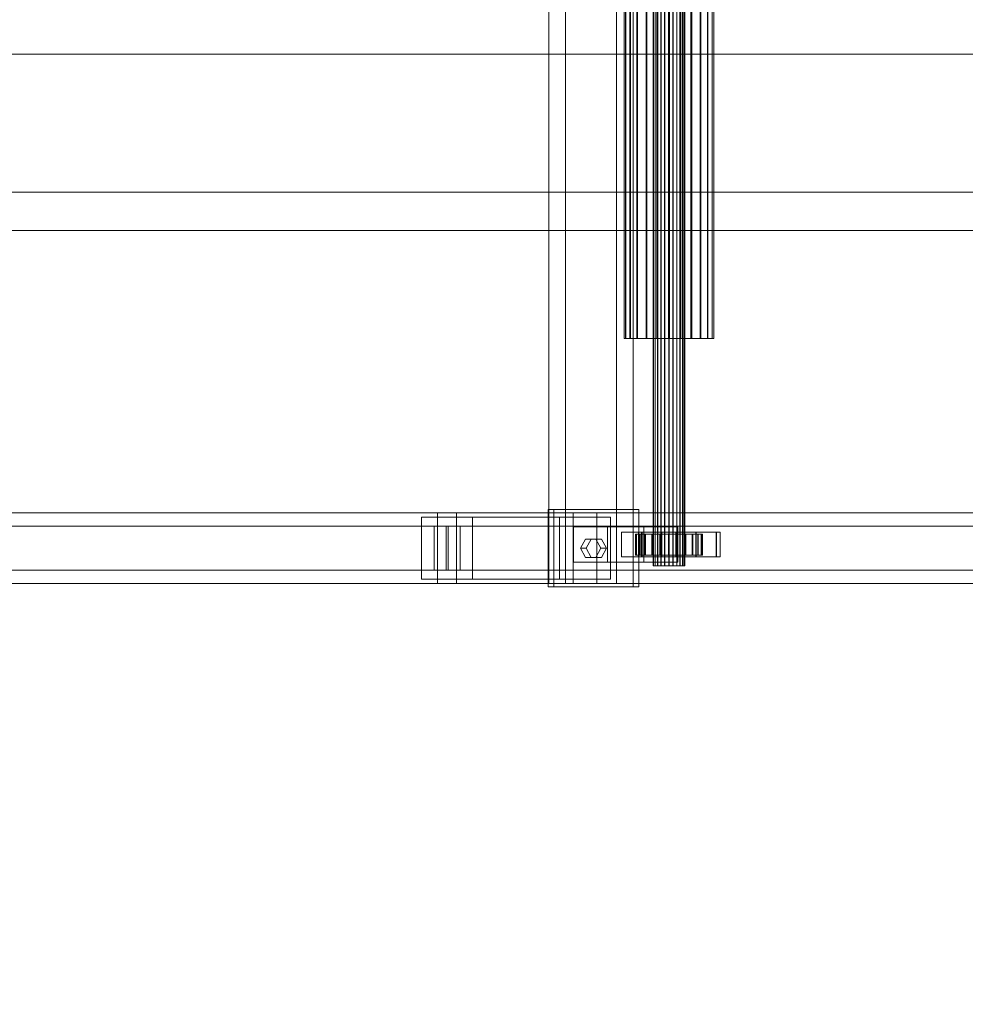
# Model space of a CAD drawing. Header units: millimetres. Extents: x -2233 to 61924, y -68080 to 6847.
# Tile 432 of 656: x 6980 to 7516, y -18688 to -18130. Entities that reach past the tile are written whole.
import ezdxf

# ---------------------------------------------------------------- set-up
doc = ezdxf.new("R2010")
doc.units = ezdxf.units.MM
doc.layers.add('COTAS_O', color=1, linetype='Continuous', lineweight=0)
doc.layers.add('superior_C01', color=7, linetype='Continuous', lineweight=0)
doc.dimstyles.new('R19_100', dxfattribs={"dimtxt": 250, "dimasz": 150, "dimexe": 150, "dimexo": 80, "dimgap": 100, "dimtad": 1, "dimtih": 1, "dimtoh": 1, "dimdsep": 46, "dimcen": 0.09, "dimadec": 0, "dimazin": 0, "dimtfac": 1, "dimtdec": 4, "dimtofl": 0, "dimtmove": 0, "dimatfit": 3, "dimfxl": 1, "dimtolj": 1, "dimtzin": 0, "dimarcsym": 0})

# ---------------------------------------------------------------- blocks, each defined once
blk = doc.blocks.new('DIM_R27_39')
at = {"layer": 'COTAS_O'}
for p, q in [((6950, -18150), (7650, -18150)), ((7650, -18150), (7605, -18300)), ((7650, -18150), (7650, -19850)), ((7650, -18150), (7695, -18300)), ((7650, -19850), (7605, -19700)), ((7650, -19850), (7695, -19700)), ((6950, -19850), (7650, -19850))]:
    blk.add_line(p, q, dxfattribs=at)
blk.add_text('1700 O', height=250, rotation=-90, dxfattribs=at).set_placement((7750, -19000))

msp = doc.modelspace()

# ---------------------------------------------------------------- linework, layer by layer
at = {"layer": 'superior_C01'}
for p, q in [((7280.013, -17550), (7280.013, -18450)), ((7289.45, -18450), (7289.45, -17550)), ((7318.532, -18450), (7318.532, -17550)), ((7327.968, -17550), (7327.968, -18450)), ((7339.148, -18440), (7339.148, -17560)), ((7339.428, -18440), (7339.428, -17560)), ((7339.48, -18440), (7339.48, -17560)), ((7340.303, -18440), (7340.303, -17560)), ((7340.404, -18440), (7340.404, -17560)), ((7341.712, -18440), (7341.712, -17560)), ((7341.855, -18440), (7341.855, -17560)), ((7343.56, -18440), (7343.56, -17560)), ((7343.735, -18440), (7343.735, -17560)), ((7345.72, -18440), (7345.72, -17560)), ((7345.915, -18440), (7345.915, -17560)), ((7348.046, -18440), (7348.046, -17560)), ((7348.248, -18440), (7348.248, -17560)), ((7350.379, -18440), (7350.379, -17560)), ((7350.574, -18440), (7350.574, -17560)), ((7352.559, -18440), (7352.559, -17560)), ((7352.734, -18440), (7352.734, -17560)), ((7354.439, -18440), (7354.439, -17560)), ((7354.582, -18440), (7354.582, -17560)), ((7355.89, -18440), (7355.89, -17560)), ((7355.991, -18440), (7355.991, -17560)), ((7356.814, -17560), (7356.814, -18440)), ((7356.866, -18440), (7356.866, -17560)), ((7357.146, -18440), (7357.146, -17560)), ((7322.749, -18311.15), (7322.749, -17688.85)), ((7323.54, -18311.15), (7323.54, -17688.85)), ((7323.688, -18311.15), (7323.688, -17688.85)), ((7326.009, -18311.15), (7326.009, -17688.85)), ((7326.293, -18311.15), (7326.293, -17688.85)), ((7329.987, -18311.15), (7329.987, -17688.85)), ((7330.389, -18311.15), (7330.389, -17688.85)), ((7335.202, -18311.15), (7335.202, -17688.85)), ((7335.694, -18311.15), (7335.694, -17688.85)), ((7341.299, -18311.15), (7341.299, -17688.85)), ((7341.848, -18311.15), (7341.848, -17688.85)), ((7347.863, -18311.15), (7347.863, -17688.85)), ((7348.431, -18311.15), (7348.431, -17688.85)), ((7354.446, -18311.15), (7354.446, -17688.85)), ((7354.995, -18311.15), (7354.995, -17688.85)), ((7360.6, -18311.15), (7360.6, -17688.85)), ((7361.092, -18311.15), (7361.092, -17688.85)), ((7365.905, -18311.15), (7365.905, -17688.85)), ((7366.307, -18311.15), (7366.307, -17688.85)), ((7370, -18311.15), (7370, -17688.85)), ((7370.285, -18311.15), (7370.285, -17688.85)), ((7372.606, -17688.85), (7372.606, -18311.15)), ((7372.754, -18311.15), (7372.754, -17688.85)), ((7373.545, -18311.15), (7373.545, -17688.85)), ((7566.897, -18228.298), (6622.738, -18228.298)), ((6624.345, -18228.298), (7568.505, -18228.298)), ((10242.208, -18250), (1103.221, -18250)), ((1104.577, -18250), (10243.564, -18250)), ((7323.688, -18311.15), (7322.749, -18311.15)), ((7322.749, -18311.15), (7323.54, -18311.15)), ((7323.54, -18311.15), (7326.009, -18311.15)), ((7326.293, -18311.15), (7323.688, -18311.15)), ((7326.009, -18311.15), (7329.987, -18311.15)), ((7330.389, -18311.15), (7326.293, -18311.15)), ((7329.987, -18311.15), (7335.202, -18311.15)), ((7335.694, -18311.15), (7330.389, -18311.15)), ((7335.202, -18311.15), (7341.299, -18311.15)), ((7341.848, -18311.15), (7335.694, -18311.15)), ((7341.299, -18311.15), (7347.863, -18311.15)), ((7348.431, -18311.15), (7341.848, -18311.15)), ((7347.863, -18311.15), (7354.446, -18311.15)), ((7354.995, -18311.15), (7348.431, -18311.15)), ((7354.446, -18311.15), (7360.6, -18311.15)), ((7361.092, -18311.15), (7354.995, -18311.15)), ((7360.6, -18311.15), (7365.905, -18311.15)), ((7366.307, -18311.15), (7361.092, -18311.15)), ((7365.905, -18311.15), (7370, -18311.15)), ((7370.285, -18311.15), (7366.307, -18311.15)), ((7370, -18311.15), (7372.606, -18311.15)), ((7372.754, -18311.15), (7370.285, -18311.15)), ((7372.606, -18311.15), (7373.545, -18311.15)), ((7373.545, -18311.15), (7372.754, -18311.15)), ((7327.857, -18408), (7279.709, -18408)), ((7279.709, -18408), (7279.709, -18452)), ((7282.944, -18408), (7279.709, -18408)), ((7282.944, -18452), (7282.944, -18408)), ((7282.944, -18408), (7331.093, -18408)), ((7327.857, -18452), (7327.857, -18408)), ((7327.857, -18408), (7331.093, -18408)), ((7331.093, -18408), (7331.093, -18452)), ((7217.04, -18410), (6061.478, -18410)), ((6072.263, -18410), (7227.824, -18410)), ((7293.88, -18410), (6138.318, -18410)), ((6151.799, -18410), (7307.361, -18410)), ((7236.876, -18412.5), (7207.987, -18412.5)), ((7207.987, -18412.5), (7207.987, -18447.5)), ((7286.176, -18412.5), (7207.987, -18412.5)), ((7217.04, -18410), (7217.04, -18450)), ((7227.824, -18410), (7217.04, -18410)), ((8372.601, -18410), (7217.04, -18410)), ((7227.824, -18450), (7227.824, -18410)), ((7227.824, -18410), (8383.386, -18410)), ((7236.876, -18447.5), (7236.876, -18412.5)), ((7236.876, -18412.5), (7315.065, -18412.5)), ((7286.176, -18447.5), (7286.176, -18412.5)), ((7286.176, -18412.5), (7315.065, -18412.5)), ((7293.88, -18410), (7293.88, -18450)), ((7307.361, -18410), (7293.88, -18410)), ((8449.442, -18410), (7293.88, -18410)), ((7307.361, -18450), (7307.361, -18410)), ((7307.361, -18410), (8462.923, -18410)), ((7315.065, -18412.5), (7315.065, -18447.5)), ((7215.108, -18417.5), (6137.735, -18417.5)), ((6152.383, -18417.5), (7229.756, -18417.5)), ((7215.108, -18417.5), (7215.108, -18442.5)), ((7229.756, -18417.5), (7215.108, -18417.5)), ((7221.894, -18417.5), (7222.97, -18417.5)), ((7221.894, -18442.5), (7221.894, -18417.5)), ((8455.644, -18417.5), (7221.894, -18417.5)), ((7222.97, -18417.5), (7222.97, -18442.5)), ((7222.97, -18417.5), (8456.72, -18417.5)), ((7229.756, -18442.5), (7229.756, -18417.5)), ((7313.413, -18418), (7294.154, -18418)), ((7294.154, -18418), (7294.154, -18438)), ((7333.934, -18418), (7294.154, -18418)), ((7313.413, -18438), (7313.413, -18418)), ((7313.413, -18418), (7353.193, -18418)), ((7333.934, -18438), (7333.934, -18418)), ((7333.934, -18418), (7353.193, -18418)), ((7353.193, -18418), (7353.193, -18438)), ((7298.005, -18430), (7300.894, -18424.804)), ((7300.894, -18424.804), (7306.672, -18424.804)), ((7304.13, -18424.804), (7300.894, -18424.804)), ((7304.13, -18424.804), (7301.241, -18430)), ((7309.908, -18424.804), (7304.13, -18424.804)), ((7306.672, -18424.804), (7309.561, -18430)), ((7309.908, -18424.804), (7306.672, -18424.804)), ((7312.796, -18430), (7309.908, -18424.804)), ((7332.855, -18421), (7321.3, -18421)), ((7321.3, -18421), (7321.3, -18435)), ((7332.624, -18421), (7321.3, -18421)), ((7329.741, -18422), (7329.148, -18422)), ((7329.148, -18422), (7339.148, -18422)), ((7329.148, -18434), (7329.148, -18422)), ((7329.148, -18422), (7329.851, -18422)), ((7331.587, -18422), (7329.741, -18422)), ((7329.741, -18422), (7339.428, -18422)), ((7329.741, -18434), (7329.741, -18422)), ((7329.851, -18422), (7339.48, -18422)), ((7329.851, -18434), (7329.851, -18422)), ((7329.851, -18422), (7331.8, -18422)), ((7375.148, -18421), (7330.852, -18421)), ((7330.852, -18421), (7330.852, -18435)), ((7333.009, -18421), (7330.852, -18421)), ((7334.562, -18422), (7331.587, -18422)), ((7331.587, -18422), (7340.303, -18422)), ((7331.587, -18434), (7331.587, -18422)), ((7331.8, -18422), (7340.404, -18422)), ((7331.8, -18434), (7331.8, -18422)), ((7331.8, -18422), (7334.863, -18422)), ((7332.624, -18435), (7332.624, -18421)), ((7332.624, -18421), (7344.179, -18421)), ((7332.855, -18435), (7332.855, -18421)), ((7332.855, -18421), (7344.179, -18421)), ((7333.009, -18435), (7333.009, -18421)), ((7333.009, -18421), (7377.305, -18421)), ((7338.463, -18422), (7334.562, -18422)), ((7334.562, -18422), (7341.712, -18422)), ((7334.562, -18434), (7334.562, -18422)), ((7334.863, -18422), (7341.855, -18422)), ((7334.863, -18434), (7334.863, -18422)), ((7334.863, -18422), (7338.832, -18422)), ((7343.024, -18422), (7338.463, -18422)), ((7338.463, -18422), (7343.56, -18422)), ((7338.463, -18434), (7338.463, -18422)), ((7338.832, -18422), (7343.735, -18422)), ((7338.832, -18434), (7338.832, -18422)), ((7338.832, -18422), (7343.435, -18422)), ((7339.148, -18422), (7339.428, -18422)), ((7339.148, -18422), (7339.148, -18434)), ((7339.48, -18422), (7339.148, -18422)), ((7339.428, -18422), (7340.303, -18422)), ((7339.428, -18422), (7339.428, -18434)), ((7339.48, -18422), (7339.48, -18434)), ((7340.404, -18422), (7339.48, -18422)), ((7340.303, -18422), (7341.712, -18422)), ((7340.303, -18422), (7340.303, -18434)), ((7340.404, -18422), (7340.404, -18434)), ((7341.855, -18422), (7340.404, -18422)), ((7341.712, -18422), (7343.56, -18422)), ((7341.712, -18422), (7341.712, -18434)), ((7341.855, -18422), (7341.855, -18434)), ((7343.735, -18422), (7341.855, -18422)), ((7347.934, -18422), (7343.024, -18422)), ((7343.024, -18422), (7345.72, -18422)), ((7343.024, -18434), (7343.024, -18422)), ((7343.435, -18422), (7345.915, -18422)), ((7343.435, -18434), (7343.435, -18422)), ((7343.435, -18422), (7348.36, -18422)), ((7343.56, -18422), (7345.72, -18422)), ((7343.56, -18422), (7343.56, -18434)), ((7343.735, -18422), (7343.735, -18434)), ((7345.915, -18422), (7343.735, -18422)), ((7344.179, -18421), (7344.179, -18435)), ((7345.72, -18422), (7348.046, -18422)), ((7345.72, -18422), (7345.72, -18434)), ((7345.915, -18422), (7345.915, -18434)), ((7348.248, -18422), (7345.915, -18422)), ((7352.859, -18422), (7347.934, -18422)), ((7347.934, -18422), (7348.046, -18422)), ((7347.934, -18434), (7347.934, -18422)), ((7348.046, -18422), (7350.379, -18422)), ((7348.046, -18422), (7348.046, -18434)), ((7348.36, -18422), (7348.248, -18422)), ((7348.248, -18422), (7348.248, -18434)), ((7350.574, -18422), (7348.248, -18422)), ((7348.36, -18434), (7348.36, -18422)), ((7348.36, -18422), (7353.27, -18422)), ((7352.859, -18422), (7350.379, -18422)), ((7350.379, -18422), (7352.559, -18422)), ((7350.379, -18422), (7350.379, -18434)), ((7353.27, -18422), (7350.574, -18422)), ((7350.574, -18422), (7350.574, -18434)), ((7352.734, -18422), (7350.574, -18422)), ((7363.67, -18421), (7352.115, -18421)), ((7352.115, -18421), (7352.115, -18435)), ((7363.439, -18421), (7352.115, -18421)), ((7357.462, -18422), (7352.559, -18422)), ((7352.559, -18422), (7354.439, -18422)), ((7352.559, -18422), (7352.559, -18434)), ((7357.831, -18422), (7352.734, -18422)), ((7352.734, -18422), (7352.734, -18434)), ((7354.582, -18422), (7352.734, -18422)), ((7357.462, -18422), (7352.859, -18422)), ((7352.859, -18434), (7352.859, -18422)), ((7353.27, -18434), (7353.27, -18422)), ((7353.27, -18422), (7357.831, -18422)), ((7361.431, -18422), (7354.439, -18422)), ((7354.439, -18422), (7355.89, -18422)), ((7354.439, -18422), (7354.439, -18434)), ((7361.732, -18422), (7354.582, -18422)), ((7354.582, -18422), (7354.582, -18434)), ((7355.991, -18422), (7354.582, -18422)), ((7364.494, -18422), (7355.89, -18422)), ((7355.89, -18422), (7356.814, -18422)), ((7355.89, -18422), (7355.89, -18434)), ((7364.707, -18422), (7355.991, -18422)), ((7355.991, -18422), (7355.991, -18434)), ((7356.866, -18422), (7355.991, -18422)), ((7356.814, -18422), (7366.443, -18422)), ((7356.814, -18434), (7356.814, -18422)), ((7356.814, -18422), (7357.146, -18422)), ((7366.553, -18422), (7356.866, -18422)), ((7356.866, -18422), (7356.866, -18434)), ((7357.146, -18422), (7356.866, -18422)), ((7367.146, -18422), (7357.146, -18422)), ((7357.146, -18422), (7357.146, -18434)), ((7361.431, -18422), (7357.462, -18422)), ((7357.462, -18434), (7357.462, -18422)), ((7357.831, -18434), (7357.831, -18422)), ((7357.831, -18422), (7361.732, -18422)), ((7364.494, -18422), (7361.431, -18422)), ((7361.431, -18434), (7361.431, -18422)), ((7361.732, -18434), (7361.732, -18422)), ((7361.732, -18422), (7364.707, -18422)), ((7363.439, -18435), (7363.439, -18421)), ((7363.439, -18421), (7374.994, -18421)), ((7363.67, -18435), (7363.67, -18421)), ((7363.67, -18421), (7374.994, -18421)), ((7366.443, -18422), (7364.494, -18422)), ((7364.494, -18434), (7364.494, -18422)), ((7364.707, -18434), (7364.707, -18422)), ((7364.707, -18422), (7366.553, -18422)), ((7366.443, -18422), (7366.443, -18434)), ((7367.146, -18422), (7366.443, -18422)), ((7366.553, -18434), (7366.553, -18422)), ((7366.553, -18422), (7367.146, -18422)), ((7367.146, -18434), (7367.146, -18422)), ((7374.994, -18421), (7374.994, -18435)), ((7375.148, -18435), (7375.148, -18421)), ((7375.148, -18421), (7377.305, -18421)), ((7377.305, -18421), (7377.305, -18435)), ((7300.894, -18435.196), (7298.005, -18430)), ((7298.005, -18430), (7301.241, -18430)), ((7301.241, -18430), (7304.13, -18435.196)), ((7309.561, -18430), (7306.672, -18435.196)), ((7312.796, -18430), (7309.561, -18430)), ((7309.908, -18435.196), (7312.796, -18430)), ((7306.672, -18435.196), (7300.894, -18435.196)), ((7304.13, -18435.196), (7300.894, -18435.196)), ((7304.13, -18435.196), (7309.908, -18435.196)), ((7309.908, -18435.196), (7306.672, -18435.196)), ((7321.3, -18435), (7332.855, -18435)), ((7321.3, -18435), (7332.624, -18435)), ((7339.148, -18434), (7329.148, -18434)), ((7329.148, -18434), (7329.741, -18434)), ((7329.851, -18434), (7329.148, -18434)), ((7339.428, -18434), (7329.741, -18434)), ((7329.741, -18434), (7331.587, -18434)), ((7339.48, -18434), (7329.851, -18434)), ((7331.8, -18434), (7329.851, -18434)), ((7330.852, -18435), (7375.148, -18435)), ((7330.852, -18435), (7333.009, -18435)), ((7340.303, -18434), (7331.587, -18434)), ((7331.587, -18434), (7334.562, -18434)), ((7340.404, -18434), (7331.8, -18434)), ((7334.863, -18434), (7331.8, -18434)), ((7344.179, -18435), (7332.624, -18435)), ((7344.179, -18435), (7332.855, -18435)), ((7377.305, -18435), (7333.009, -18435)), ((7341.712, -18434), (7334.562, -18434)), ((7334.562, -18434), (7338.463, -18434)), ((7341.855, -18434), (7334.863, -18434)), ((7338.832, -18434), (7334.863, -18434)), ((7343.56, -18434), (7338.463, -18434)), ((7338.463, -18434), (7343.024, -18434)), ((7343.735, -18434), (7338.832, -18434)), ((7343.435, -18434), (7338.832, -18434)), ((7339.428, -18434), (7339.148, -18434)), ((7339.148, -18434), (7339.48, -18434)), ((7340.303, -18434), (7339.428, -18434)), ((7339.48, -18434), (7340.404, -18434)), ((7341.712, -18434), (7340.303, -18434)), ((7340.404, -18434), (7341.855, -18434)), ((7343.56, -18434), (7341.712, -18434)), ((7341.855, -18434), (7343.735, -18434)), ((7345.72, -18434), (7343.024, -18434)), ((7343.024, -18434), (7347.934, -18434)), ((7345.915, -18434), (7343.435, -18434)), ((7348.36, -18434), (7343.435, -18434)), ((7345.72, -18434), (7343.56, -18434)), ((7343.735, -18434), (7345.915, -18434)), ((7348.046, -18434), (7345.72, -18434)), ((7345.915, -18434), (7348.248, -18434)), ((7348.046, -18434), (7347.934, -18434)), ((7347.934, -18434), (7352.859, -18434)), ((7350.379, -18434), (7348.046, -18434)), ((7348.248, -18434), (7348.36, -18434)), ((7348.248, -18434), (7350.574, -18434)), ((7353.27, -18434), (7348.36, -18434)), ((7352.559, -18434), (7350.379, -18434)), ((7350.379, -18434), (7352.859, -18434)), ((7350.574, -18434), (7353.27, -18434)), ((7350.574, -18434), (7352.734, -18434)), ((7352.115, -18435), (7363.67, -18435)), ((7352.115, -18435), (7363.439, -18435)), ((7354.439, -18434), (7352.559, -18434)), ((7352.559, -18434), (7357.462, -18434)), ((7352.734, -18434), (7357.831, -18434)), ((7352.734, -18434), (7354.582, -18434)), ((7352.859, -18434), (7357.462, -18434)), ((7357.831, -18434), (7353.27, -18434)), ((7355.89, -18434), (7354.439, -18434)), ((7354.439, -18434), (7361.431, -18434)), ((7354.582, -18434), (7361.732, -18434)), ((7354.582, -18434), (7355.991, -18434)), ((7356.814, -18434), (7355.89, -18434)), ((7355.89, -18434), (7364.494, -18434)), ((7355.991, -18434), (7364.707, -18434)), ((7355.991, -18434), (7356.866, -18434)), ((7366.443, -18434), (7356.814, -18434)), ((7357.146, -18434), (7356.814, -18434)), ((7356.866, -18434), (7366.553, -18434)), ((7356.866, -18434), (7357.146, -18434)), ((7357.146, -18434), (7367.146, -18434)), ((7357.462, -18434), (7361.431, -18434)), ((7361.732, -18434), (7357.831, -18434)), ((7361.431, -18434), (7364.494, -18434)), ((7364.707, -18434), (7361.732, -18434)), ((7374.994, -18435), (7363.439, -18435)), ((7374.994, -18435), (7363.67, -18435)), ((7364.494, -18434), (7366.443, -18434)), ((7366.553, -18434), (7364.707, -18434)), ((7366.443, -18434), (7367.146, -18434)), ((7367.146, -18434), (7366.553, -18434)), ((7377.305, -18435), (7375.148, -18435)), ((7294.154, -18438), (7313.413, -18438)), ((7294.154, -18438), (7333.934, -18438)), ((7353.193, -18438), (7313.413, -18438)), ((7353.193, -18438), (7333.934, -18438)), ((7339.48, -18440), (7339.148, -18440)), ((7339.148, -18440), (7339.428, -18440)), ((7339.428, -18440), (7340.303, -18440)), ((7340.404, -18440), (7339.48, -18440)), ((7340.303, -18440), (7341.712, -18440)), ((7341.855, -18440), (7340.404, -18440)), ((7341.712, -18440), (7343.56, -18440)), ((7343.735, -18440), (7341.855, -18440)), ((7343.56, -18440), (7345.72, -18440)), ((7345.915, -18440), (7343.735, -18440)), ((7345.72, -18440), (7348.046, -18440)), ((7348.248, -18440), (7345.915, -18440)), ((7348.046, -18440), (7350.379, -18440)), ((7350.574, -18440), (7348.248, -18440)), ((7350.379, -18440), (7352.559, -18440)), ((7352.734, -18440), (7350.574, -18440)), ((7352.559, -18440), (7354.439, -18440)), ((7354.582, -18440), (7352.734, -18440)), ((7354.439, -18440), (7355.89, -18440)), ((7355.991, -18440), (7354.582, -18440)), ((7355.89, -18440), (7356.814, -18440)), ((7356.866, -18440), (7355.991, -18440)), ((7356.814, -18440), (7357.146, -18440)), ((7357.146, -18440), (7356.866, -18440)), ((6137.735, -18442.5), (7215.108, -18442.5)), ((6152.383, -18442.5), (7229.756, -18442.5)), ((7215.108, -18442.5), (7229.756, -18442.5)), ((7222.97, -18442.5), (7221.894, -18442.5)), ((7221.894, -18442.5), (8455.644, -18442.5)), ((7222.97, -18442.5), (8456.72, -18442.5)), ((6061.478, -18450), (7217.04, -18450)), ((6072.263, -18450), (7227.824, -18450)), ((6138.318, -18450), (7293.88, -18450)), ((6151.799, -18450), (7307.361, -18450)), ((7207.987, -18447.5), (7236.876, -18447.5)), ((7286.176, -18447.5), (7207.987, -18447.5)), ((7217.04, -18450), (7227.824, -18450)), ((7217.04, -18450), (8372.601, -18450)), ((7227.824, -18450), (8383.386, -18450)), ((7315.065, -18447.5), (7236.876, -18447.5)), ((7279.709, -18452), (7327.857, -18452)), ((7279.709, -18452), (7282.944, -18452)), ((7280.013, -18450), (7318.532, -18450)), ((7280.013, -18450), (7289.45, -18450)), ((7331.093, -18452), (7282.944, -18452)), ((7315.065, -18447.5), (7286.176, -18447.5)), ((7327.968, -18450), (7289.45, -18450)), ((7293.88, -18450), (7307.361, -18450)), ((7293.88, -18450), (8449.442, -18450)), ((7307.361, -18450), (8462.923, -18450)), ((7327.968, -18450), (7318.532, -18450)), ((7331.093, -18452), (7327.857, -18452))]:
    msp.add_line(p, q, dxfattribs=at)

# ---------------------------------------------------------------- dimensions: what is measured, and where the dimension line sits
at = {"layer": 'COTAS_O'}
dim = msp.add_aligned_dim(p1=(6950, -18150), p2=(6950, -19850), distance=700, text='<> O', dimstyle='R19_100', dxfattribs=at)
dim.commit()
dim.dimension.update_dxf_attribs({"geometry": 'DIM_R27_39', "text_midpoint": (7650, -19000)})

doc.saveas('drawing.dxf')
